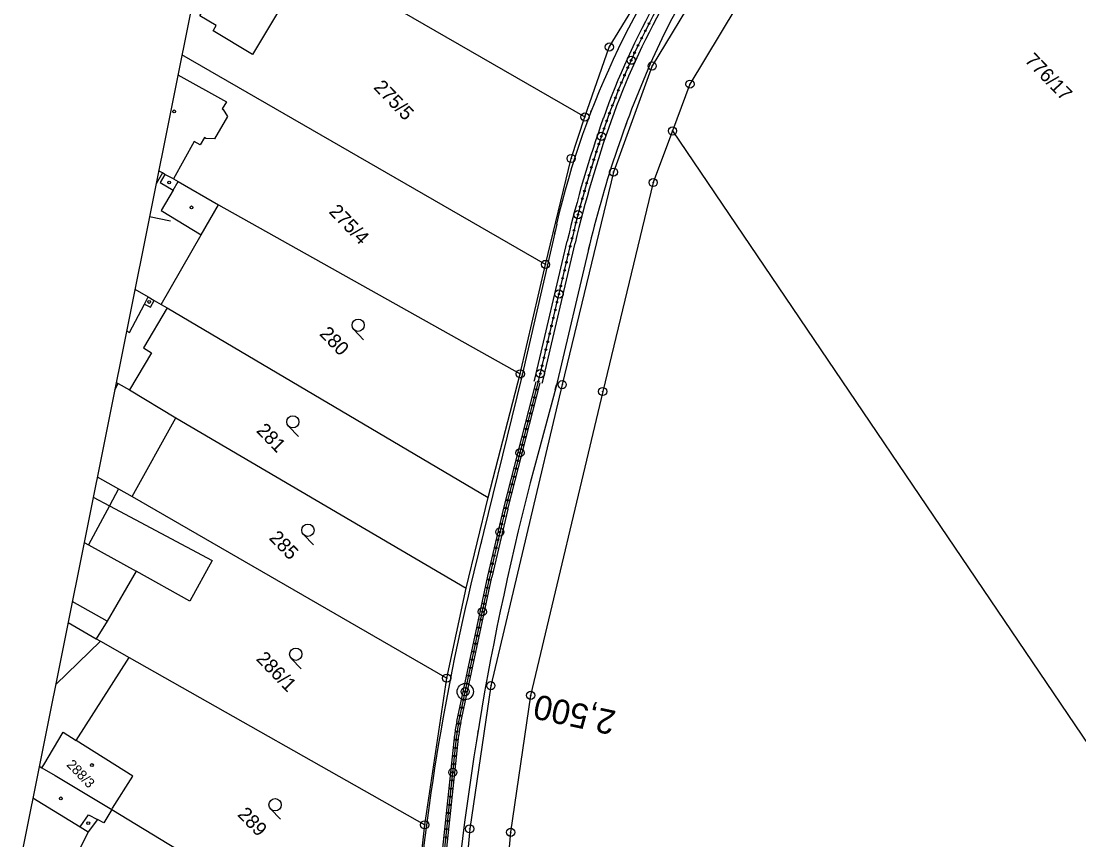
# Model space of a CAD drawing. Extents: x -548552 to -543113, y -1131925 to -1123599.
# Drawn here: x -547950.2 to -547820.8, y -1129155.2 to -1129055 of the extents above; entities that cross this region are included whole.
import ezdxf

# ---------------------------------------------------------------- set-up
doc = ezdxf.new("R2010")
doc.units = 0
for name, color, linetype in [('Hranice parcel', 7, 'Continuous'), ('HRANY', 7, 'Continuous'), ('Parcelní čísla', 7, 'Continuous'), ('Profile', 7, 'Continuous'), ('PROFILY NÁVRH', 7, 'Continuous'), ('STANIČENÍ', 7, 'Continuous'), ('Vnitřní kresba', 7, 'Continuous'), ('Značky bodu BP', 7, 'Continuous'), ('Značky budov', 7, 'Continuous'), ('Značky kultur', 7, 'Continuous')]:
    doc.layers.add(name, color=color, linetype=linetype)

msp = doc.modelspace()

# ---------------------------------------------------------------- linework, layer by layer
at = {"layer": 'Hranice parcel'}
for p, q in [((-547916.36, -1129046.42), (-547881.21, -1129066.69)), ((-547886.04, -1129084.74), (-547930.52, -1129059.07)), ((-547870.5, -1129068.4), (-547801.4, -1129170.47)), ((-547926.03, -1129077.45), (-547889.12, -1129098.13)), ((-547889.12, -1129098.13), (-547886.04, -1129084.74)), ((-547933.08, -1129089.66), (-547932.33, -1129090.04)), ((-547932.33, -1129090.04), (-547893.06, -1129113.28)), ((-547893.06, -1129113.28), (-547889.12, -1129098.13)), ((-547936.94, -1129100.1), (-547931.25, -1129103.51)), ((-547936.63, -1129113.16), (-547931.25, -1129103.51)), ((-547931.25, -1129103.51), (-547895.75, -1129124.38)), ((-547938.29, -1129112.22), (-547936.63, -1129113.16)), ((-547936.63, -1129113.16), (-547898.12, -1129135.38)), ((-547895.75, -1129124.38), (-547893.06, -1129113.28)), ((-547898.12, -1129135.38), (-547895.75, -1129124.38)), ((-547941, -1129130.56), (-547940.47, -1129130.86)), ((-547940.47, -1129130.86), (-547937, -1129132.85)), ((-547943.46, -1129142.99), (-547937, -1129132.85)), ((-547937, -1129132.85), (-547900.82, -1129153.33)), ((-547900.82, -1129153.33), (-547898.12, -1129135.38)), ((-547939.12, -1129151.47), (-547903.04, -1129173.24)), ((-547903.04, -1129173.24), (-547900.82, -1129153.33))]:
    msp.add_line(p, q, dxfattribs=at)
for points in [[(-547821.33, -1128991.6), (-547858.78, -1129039.17), (-547867.17, -1129050.77), (-547872.99, -1129060.45), (-547877.72, -1129073.44), (-547883.99, -1129099.45), (-547892.72, -1129136.3), (-547895.31, -1129153.82), (-547897.09, -1129173.51), (-547903.07, -1129257.59), (-547902.96, -1129283.35), (-547902.01, -1129301.23), (-547897.46, -1129348.86), (-547895.9, -1129389.55), (-547894.79, -1129408.16)], [(-547820.26, -1128998.38), (-547854.81, -1129042.26), (-547862.73, -1129053.34), (-547868.36, -1129062.67), (-547870.5, -1129068.4)], [(-547916.36, -1129046.42), (-547918.24, -1129049.53), (-547916.74, -1129050.43), (-547921.89, -1129059.03), (-547926.71, -1129056.15), (-547926.35, -1129055.51), (-547928.33, -1129054.31), (-547924.25, -1129047.44), (-547925.64, -1129046.6), (-547923.2, -1129042.48)], [(-547881.21, -1129066.69), (-547878.23, -1129058.13), (-547873.48, -1129050.3)], [(-547931.01, -1129061.53), (-547925.08, -1129064.83), (-547925.62, -1129065.7), (-547925.49, -1129065.77), (-547924.94, -1129066.65), (-547926.54, -1129069.36), (-547927.6, -1129069.33), (-547927.78, -1129069.22), (-547928.3, -1129070.1), (-547929.01, -1129069.69), (-547931.57, -1129074.27)], [(-547886.04, -1129084.74), (-547882.89, -1129071.78), (-547881.21, -1129066.69)], [(-547870.5, -1129068.4), (-547872.86, -1129074.72), (-547879.04, -1129100.29)], [(-547931.57, -1129074.27), (-547932.6, -1129073.72), (-547932.9, -1129073.55), (-547933.37, -1129073.29)], [(-547931.57, -1129074.27), (-547930.97, -1129074.61), (-547926.03, -1129077.45)], [(-547933.08, -1129089.66), (-547928.16, -1129081.12), (-547926.03, -1129077.45)], [(-547936.27, -1129087.76), (-547934.65, -1129088.69), (-547933.93, -1129089.14), (-547933.08, -1129089.66)], [(-547932.33, -1129090.04), (-547935.22, -1129094.94), (-547934.23, -1129095.55), (-547936.94, -1129100.1)], [(-547938.57, -1129099.2), (-547938.34, -1129099.33), (-547936.94, -1129100.1)], [(-547879.04, -1129100.29), (-547887.86, -1129137.48), (-547890.3, -1129154.24)], [(-547940.88, -1129110.75), (-547938.29, -1129112.22)], [(-547938.29, -1129112.22), (-547939.4, -1129114.29), (-547941.97, -1129119.07), (-547936.14, -1129122.3), (-547939.68, -1129128.4), (-547941, -1129130.56)], [(-547944.46, -1129128.58), (-547941, -1129130.56)], [(-547940.47, -1129130.86), (-547945.97, -1129136.15)], [(-547947.65, -1129146.34), (-547947.43, -1129145.98), (-547945.05, -1129141.98), (-547943.46, -1129142.99)], [(-547939.12, -1129151.47), (-547939.01, -1129151.29), (-547936.54, -1129147.36), (-547943.46, -1129142.99)], [(-547947.98, -1129146.14), (-547947.65, -1129146.34)], [(-547947.65, -1129146.34), (-547946.05, -1129147.3), (-547940.94, -1129150.37), (-547939.12, -1129151.47)], [(-547939.12, -1129151.47), (-547940.06, -1129153.08), (-547940.85, -1129152.69), (-547941.98, -1129154.19), (-547943.89, -1129157.99), (-547946.19, -1129161.91), (-547947.73, -1129164.51)], [(-547890.3, -1129154.24), (-547892.07, -1129173.92), (-547893.76, -1129197.5)]]:
    msp.add_lwpolyline(points, dxfattribs=at)
at = {"layer": 'HRANY'}
for p, q in [((-547893.1, -1129122.9), (-547891.15, -1129114.56)), ((-547890.66, -1129114.69), (-547892.61, -1129123.01))]:
    msp.add_line(p, q, dxfattribs=at)
at = {"layer": 'Profile'}
for p, q in [((-547908.26, -1128948), (-547950.2, -1129157.22)), ((-547927.09, -1129041.93), (-547950.2, -1129157.22)), ((-547931.91, -1129079.45), (-547934.5, -1129078.93))]:
    msp.add_line(p, q, dxfattribs=at)
at = {"layer": 'PROFILY NÁVRH'}
for p, q in [((-547884.67, -1129079.8), (-547888.99, -1129098.62)), ((-547887.35, -1129098.78), (-547883.38, -1129081.9)), ((-547886.37, -1129099.01), (-547882.41, -1129082.13)), ((-547880.65, -1129082.37), (-547884.77, -1129099.83)), ((-547888.99, -1129098.62), (-547894.79, -1129122.36)), ((-547891.15, -1129114.56), (-547887.17, -1129099.09)), ((-547890.66, -1129114.69), (-547886.69, -1129099.22)), ((-547887.41, -1129099.03), (-547887.35, -1129098.77)), ((-547884.77, -1129099.83), (-547886.87, -1129107.57)), ((-547886.44, -1129099.28), (-547886.38, -1129099.02)), ((-547896.9, -1129140.69), (-547893.1, -1129122.9)), ((-547896.41, -1129140.79), (-547892.61, -1129123.01)), ((-547900.3, -1129172.61), (-547897.15, -1129142.3)), ((-547899.81, -1129172.65), (-547896.66, -1129142.35))]:
    msp.add_line(p, q, dxfattribs=at)
for centre, radius, start, end in [((-547786.02, -1129102.44), 101.22, 141.3126, 167.0712), ((-547800.44, -1129091.89), 79.38, 140.8147, 156.4674), ((-547750.22, -1129113.76), 134.16, 156.4674, 166.7258), ((-547555, -1129197.42), 343.82, 164.8509, 175.6014), ((-547614.31, -1129190.95), 288.75, 166.2603, 175.9901)]:
    msp.add_arc(centre, radius, start, end, dxfattribs=at)
for centre, major_axis, ratio, start_param, end_param in [((-547792.14, -1129097.61), (-19.45, -90.04), 0.999934, 4.239319, 4.584526), ((-547792.14, -1129097.61), (-19.23, -89.06), 0.999933, 4.239319, 4.584526), ((-547744.27, -1129114.58), (-30.17, -139.69), 0.999934, 4.584526, 4.694368), ((-547744.27, -1129114.58), (-29.96, -138.71), 0.999933, 4.584526, 4.694368), ((-547881.98, -1129143.87), (-13.89, -6.29), 0.999992, 5.647365, 5.754146), ((-547881.98, -1129143.87), (-13.43, -6.09), 0.999992, 5.647365, 5.754146)]:
    msp.add_ellipse(centre, major_axis=major_axis, ratio=ratio, start_param=start_param, end_param=end_param, dxfattribs=at)
at = {"layer": 'STANIČENÍ'}
for p, q in [((-547886.86, -1129098.9), (-547882.89, -1129082.01)), ((-547889.03, -1129098.8), (-547888.92, -1129098.37)), ((-547890.9, -1129114.63), (-547886.86, -1129098.9)), ((-547884.84, -1129100.06), (-547884.68, -1129099.46)), ((-547896.65, -1129140.74), (-547892.86, -1129122.96)), ((-547900.05, -1129172.63), (-547896.9, -1129142.32))]:
    msp.add_line(p, q, dxfattribs=at)
for centre, radius in [((-547873.37, -1129055.26), 0.1), ((-547874.28, -1129057.04), 0.1), ((-547873.83, -1129056.15), 0.1), ((-547874.72, -1129057.94), 0.1), ((-547875.56, -1129059.75), 0.5), ((-547875.56, -1129059.75), 0.1), ((-547875.14, -1129058.84), 0.1), ((-547875.97, -1129060.66), 0.1), ((-547876.37, -1129061.58), 0.1), ((-547877.13, -1129063.43), 0.1), ((-547876.76, -1129062.5), 0.1), ((-547877.5, -1129064.36), 0.1), ((-547878.21, -1129066.23), 0.1), ((-547877.86, -1129065.29), 0.1), ((-547878.55, -1129067.17), 0.1), ((-547879.2, -1129069.06), 0.5), ((-547878.88, -1129068.12), 0.1), ((-547879.51, -1129070.01), 0.1), ((-547879.2, -1129069.06), 0.1), ((-547879.82, -1129070.96), 0.1), ((-547880.13, -1129071.91), 0.1), ((-547880.71, -1129073.83), 0.1), ((-547880.42, -1129072.87), 0.1), ((-547881, -1129074.79), 0.1), ((-547881.27, -1129075.75), 0.1), ((-547881.8, -1129077.68), 0.1), ((-547881.54, -1129076.71), 0.1), ((-547882.06, -1129078.64), 0.5), ((-547882.06, -1129078.64), 0.1), ((-547882.55, -1129080.58), 0.1), ((-547882.31, -1129079.61), 0.1), ((-547882.79, -1129081.55), 0.1), ((-547883.02, -1129082.53), 0.1), ((-547883.24, -1129083.5), 0.1), ((-547883.7, -1129085.45), 0.1), ((-547883.47, -1129084.47), 0.1), ((-547883.93, -1129086.42), 0.1), ((-547884.39, -1129088.37), 0.5), ((-547884.16, -1129087.39), 0.1), ((-547884.62, -1129089.34), 0.1), ((-547884.39, -1129088.37), 0.1), ((-547884.84, -1129090.31), 0.1), ((-547885.07, -1129091.29), 0.1), ((-547885.53, -1129093.23), 0.1), ((-547885.3, -1129092.26), 0.1), ((-547885.76, -1129094.21), 0.1), ((-547885.99, -1129095.18), 0.1), ((-547886.45, -1129097.13), 0.1), ((-547886.22, -1129096.16), 0.1), ((-547886.67, -1129098.1), 0.5), ((-547886.67, -1129098.1), 0.1), ((-547886.91, -1129099.07), 0.1), ((-547887.4, -1129101.01), 0.1), ((-547887.16, -1129100.04), 0.1), ((-547887.65, -1129101.98), 0.1), ((-547887.9, -1129102.95), 0.1), ((-547888.4, -1129104.89), 0.1), ((-547888.15, -1129103.92), 0.1), ((-547888.65, -1129105.85), 0.1), ((-547889.15, -1129107.79), 0.5), ((-547888.9, -1129106.82), 0.1), ((-547889.4, -1129108.76), 0.1), ((-547889.15, -1129107.79), 0.1), ((-547889.65, -1129109.73), 0.1), ((-547889.89, -1129110.7), 0.1), ((-547890.39, -1129112.63), 0.1), ((-547890.14, -1129111.67), 0.1), ((-547890.64, -1129113.6), 0.1), ((-547890.89, -1129114.57), 0.1), ((-547891.38, -1129116.51), 0.1), ((-547891.14, -1129115.54), 0.1), ((-547891.62, -1129117.48), 0.5), ((-547891.62, -1129117.48), 0.1), ((-547891.85, -1129118.45), 0.1), ((-547892.3, -1129120.4), 0.1), ((-547892.08, -1129119.43), 0.1), ((-547892.52, -1129121.38), 0.1), ((-547892.73, -1129122.36), 0.1), ((-547893.15, -1129124.31), 0.1), ((-547892.94, -1129123.33), 0.1), ((-547893.35, -1129125.29), 0.1), ((-547893.77, -1129127.25), 0.5), ((-547893.56, -1129126.27), 0.1), ((-547893.98, -1129128.22), 0.1), ((-547893.77, -1129127.25), 0.1), ((-547894.19, -1129129.2), 0.1), ((-547894.4, -1129130.18), 0.1), ((-547894.82, -1129132.14), 0.1), ((-547894.61, -1129131.16), 0.1), ((-547895.03, -1129133.11), 0.1), ((-547895.23, -1129134.09), 0.1), ((-547895.86, -1129137.03), 1), ((-547895.65, -1129136.05), 0.1), ((-547895.44, -1129135.07), 0.1), ((-547895.86, -1129137.03), 0.5), ((-547895.86, -1129137.03), 0.1), ((-547896.07, -1129138), 0.1), ((-547896.49, -1129139.96), 0.1), ((-547896.28, -1129138.98), 0.1), ((-547896.69, -1129140.94), 0.1), ((-547896.86, -1129141.92), 0.1), ((-547897.07, -1129143.91), 0.1), ((-547896.97, -1129142.92), 0.1), ((-547897.17, -1129144.91), 0.1), ((-547897.38, -1129146.9), 0.5), ((-547897.28, -1129145.9), 0.1), ((-547897.38, -1129146.9), 0.1), ((-547897.59, -1129148.89), 0.1), ((-547897.48, -1129147.89), 0.1), ((-547897.69, -1129149.88), 0.1), ((-547897.79, -1129150.88), 0.1), ((-547898, -1129152.86), 0.1), ((-547897.9, -1129151.87), 0.1), ((-547898.1, -1129153.86), 0.1), ((-547898.21, -1129154.85), 0.1)]:
    msp.add_circle(centre, radius, dxfattribs=at)
for centre, major_axis, ratio, start_param, end_param in [((-547792.14, -1129097.61), (-19.34, -89.55), 0.999933, 4.239319, 4.584526), ((-547792.14, -1129097.61), (-19.81, -91.72), 0.999935, 4.580512, 4.584526), ((-547792.14, -1129097.61), (-19.81, -91.72), 0.999935, 4.580904, 4.584526), ((-547744.27, -1129114.58), (-30.06, -139.2), 0.999933, 4.584526, 4.694368), ((-547792.14, -1129097.61), (-18.84, -87.23), 0.999932, 4.580922, 4.584526), ((-547744.27, -1129114.58), (-30.54, -141.38), 0.999934, 4.687881, 4.690702), ((-547744.27, -1129114.58), (-29.59, -136.99), 0.999932, 4.688262, 4.690661), ((-547697.21, -1129164.41), (-104.58, -170.48), 0.999954, 5.011051, 5.053828), ((-547697.21, -1129164.41), (-105.59, -172.13), 0.999955, 5.032682, 5.034953), ((-547881.98, -1129143.87), (-15.46, -7), 0.999993, 5.69232, 5.713494), ((-547881.98, -1129143.87), (-13.66, -6.19), 0.999992, 5.647365, 5.754146), ((-547881.98, -1129143.87), (-11.37, -5.15), 0.99999, 5.682163, 5.718313)]:
    msp.add_ellipse(centre, major_axis=major_axis, ratio=ratio, start_param=start_param, end_param=end_param, dxfattribs=at)
at = {"layer": 'Vnitřní kresba'}
for p, q in [((-547932.9, -1129073.55), (-547933.69, -1129074.88)), ((-547932.6, -1129073.72), (-547933.19, -1129074.72)), ((-547933.19, -1129074.72), (-547931.59, -1129075.66)), ((-547931.59, -1129075.66), (-547930.97, -1129074.61)), ((-547931.59, -1129075.66), (-547933.06, -1129078.14)), ((-547933.06, -1129078.14), (-547928.16, -1129081.12)), ((-547935.12, -1129089.59), (-547934.65, -1129088.69)), ((-547934.37, -1129089.98), (-547933.93, -1129089.14)), ((-547936.93, -1129093.07), (-547935.12, -1129089.59)), ((-547935.12, -1129089.59), (-547934.37, -1129089.98)), ((-547937.29, -1129092.86), (-547936.93, -1129093.07)), ((-547938.74, -1129100.09), (-547938.34, -1129099.33)), ((-547941.38, -1129113.23), (-547939.4, -1129114.29)), ((-547939.4, -1129114.29), (-547926.81, -1129120.99)), ((-547942.49, -1129118.78), (-547941.97, -1129119.07)), ((-547926.81, -1129120.99), (-547929.55, -1129125.96)), ((-547929.55, -1129125.96), (-547936.14, -1129122.3)), ((-547939.68, -1129128.4), (-547943.94, -1129126.01)), ((-547948.75, -1129150.02), (-547942.99, -1129153.56)), ((-547942.99, -1129153.56), (-547941.96, -1129152.12)), ((-547941.96, -1129152.12), (-547940.85, -1129152.69)), ((-547942.99, -1129153.56), (-547941.98, -1129154.19))]:
    msp.add_line(p, q, dxfattribs=at)
at = {"layer": 'Značky bodu BP'}
for centre, radius in [((-547878.23, -1129058.13), 0.5), ((-547878.23, -1129058.13), 0.0303), ((-547872.99, -1129060.45), 0.5), ((-547872.99, -1129060.45), 0.0303), ((-547868.36, -1129062.67), 0.5), ((-547868.36, -1129062.67), 0.0303), ((-547881.21, -1129066.69), 0.5), ((-547881.21, -1129066.69), 0.0303), ((-547870.5, -1129068.4), 0.5), ((-547870.5, -1129068.4), 0.0303), ((-547882.89, -1129071.78), 0.5), ((-547882.89, -1129071.78), 0.0303), ((-547877.72, -1129073.44), 0.5), ((-547877.72, -1129073.44), 0.0303), ((-547872.86, -1129074.72), 0.5), ((-547872.86, -1129074.72), 0.0303), ((-547886.04, -1129084.74), 0.5), ((-547886.04, -1129084.74), 0.0303), ((-547889.12, -1129098.13), 0.5), ((-547889.12, -1129098.13), 0.0303), ((-547883.99, -1129099.45), 0.5), ((-547883.99, -1129099.45), 0.0303), ((-547879.04, -1129100.29), 0.5), ((-547879.04, -1129100.29), 0.0303), ((-547898.12, -1129135.38), 0.5), ((-547898.12, -1129135.38), 0.0303), ((-547892.72, -1129136.3), 0.5), ((-547892.72, -1129136.3), 0.0303), ((-547887.86, -1129137.48), 0.5), ((-547887.86, -1129137.48), 0.0303), ((-547900.82, -1129153.33), 0.5), ((-547900.82, -1129153.33), 0.0303), ((-547895.31, -1129153.82), 0.5), ((-547895.31, -1129153.82), 0.0303), ((-547890.3, -1129154.24), 0.5), ((-547890.3, -1129154.24), 0.0303)]:
    msp.add_circle(centre, radius, dxfattribs=at)
at = {"layer": 'Značky budov'}
for centre in [(-547931.47, -1129066.01), (-547932.08, -1129074.72), (-547929.36, -1129077.76), (-547934.53, -1129089.33), (-547941.53, -1129146.01), (-547945.34, -1129150.09), (-547941.98, -1129153.12)]:
    msp.add_circle(centre, 0.175, dxfattribs=at)
at = {"layer": 'Značky kultur'}
for p, q in [((-547909.5, -1129092.7), (-547908.29, -1129093.96)), ((-547917.49, -1129104.53), (-547916.28, -1129105.79)), ((-547915.64, -1129117.81), (-547914.43, -1129119.06)), ((-547917.14, -1129132.97), (-547915.93, -1129134.23)), ((-547919.67, -1129151.39), (-547918.45, -1129152.65))]:
    msp.add_line(p, q, dxfattribs=at)
for centre in [(-547908.96, -1129092.18), (-547916.95, -1129104.01), (-547915.1, -1129117.28), (-547916.6, -1129132.45), (-547919.13, -1129150.87)]:
    msp.add_circle(centre, 0.75, dxfattribs=at)

# ---------------------------------------------------------------- texts
at = {"layer": 'Parcelní čísla'}
for s, height, p in [('776/17', 1.7, (-547827.49, -1129059.86)), ('275/5', 1.7, (-547907.16, -1129063.15)), ('275/4', 1.7, (-547912.64, -1129078.36)), ('280', 1.7, (-547913.78, -1129093.32)), ('281', 1.7, (-547921.51, -1129105.16)), ('285', 1.7, (-547919.95, -1129118.3)), ('286/1', 1.7, (-547921.53, -1129133.1)), ('288/3', 1.2, (-547944.72, -1129146.04)), ('289', 1.7, (-547923.81, -1129152.15))]:
    msp.add_text(s, height=height, rotation=313.9858, dxfattribs=at).set_placement(p)
at = {"layer": 'STANIČENÍ'}
msp.add_text('2,500', height=3, rotation=167.9473, dxfattribs=at).set_placement((-547877.27, -1129139.43))

doc.saveas('drawing.dxf')
